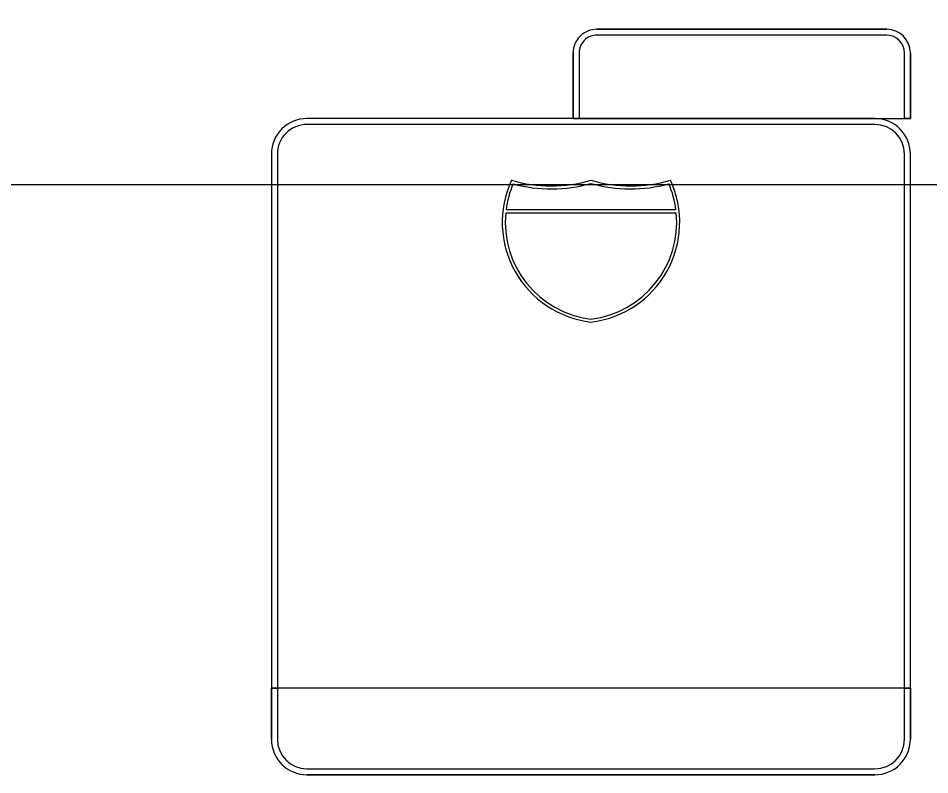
# Model space of a CAD drawing. Extents: x 2193008 to 2198143, y 1236112 to 1237864.
# Drawn here: x 2194693.32 to 2194718.99, y 1237101.41 to 1237122.72 of the extents above; entities that cross this region are included whole.
import ezdxf

# ---------------------------------------------------------------- set-up
doc = ezdxf.new("R2010")
doc.units = 0
doc.layers.add('GSOUTLINE', color=7, linetype='Continuous')
doc.layers.add('M-ROADS', color=7, linetype='Continuous')

msp = doc.modelspace()

# ---------------------------------------------------------------- linework, layer by layer
at = {"layer": 'GSOUTLINE'}
for p, q in [((2194709.612, 1237122.414), (2194717.776, 1237122.414)), ((2194717.776, 1237122.414), (2194709.612, 1237122.414)), ((2194717.776, 1237122.247), (2194709.612, 1237122.247)), ((2194708.945, 1237119.898), (2194708.945, 1237121.747)), ((2194708.945, 1237121.747), (2194708.945, 1237119.898)), ((2194709.112, 1237121.747), (2194709.112, 1237120.065)), ((2194718.276, 1237120.065), (2194718.276, 1237121.747)), ((2194718.442, 1237121.747), (2194718.442, 1237119.898)), ((2194718.442, 1237119.898), (2194718.442, 1237121.747)), ((2194709.112, 1237120.065), (2194709.112, 1237119.898)), ((2194718.276, 1237119.898), (2194718.276, 1237120.065)), ((2194717.442, 1237119.898), (2194701.447, 1237119.898)), ((2194717.442, 1237119.732), (2194701.447, 1237119.732)), ((2194709.112, 1237119.898), (2194708.945, 1237119.898)), ((2194708.945, 1237119.898), (2194718.442, 1237119.898)), ((2194718.442, 1237119.898), (2194718.276, 1237119.898)), ((2194700.448, 1237118.899), (2194700.448, 1237102.407)), ((2194700.614, 1237118.899), (2194700.614, 1237102.407)), ((2194718.276, 1237102.407), (2194718.276, 1237118.899)), ((2194718.442, 1237102.407), (2194718.442, 1237118.899)), ((2194700.448, 1237102.407), (2194700.448, 1237103.848)), ((2194700.448, 1237103.848), (2194700.614, 1237103.848)), ((2194718.442, 1237103.848), (2194700.448, 1237103.848)), ((2194700.448, 1237103.848), (2194700.448, 1237102.407)), ((2194700.614, 1237103.848), (2194700.614, 1237103.681)), ((2194718.276, 1237103.681), (2194718.276, 1237103.848)), ((2194718.276, 1237103.848), (2194718.442, 1237103.848)), ((2194718.442, 1237103.848), (2194718.442, 1237102.407)), ((2194718.442, 1237102.407), (2194718.442, 1237103.848)), ((2194700.614, 1237103.681), (2194700.614, 1237102.407)), ((2194718.276, 1237102.407), (2194718.276, 1237103.681)), ((2194701.447, 1237101.574), (2194717.442, 1237101.574)), ((2194701.447, 1237101.574), (2194717.442, 1237101.574)), ((2194701.447, 1237101.407), (2194717.442, 1237101.407)), ((2194717.442, 1237101.407), (2194701.447, 1237101.407)), ((2194701.447, 1237101.407), (2194717.442, 1237101.407))]:
    msp.add_line(p, q, dxfattribs=at)
for points in [[(2194707.044, 1237117.243), (2194711.85, 1237117.243)], [(2194711.84, 1237117.326), (2194707.054, 1237117.326)]]:
    msp.add_lwpolyline(points, dxfattribs=at)
for centre, major_axis, start_param, end_param in [((2194709.612, 1237121.747), (0.666, 0), 1.570796, 3.141593), ((2194709.612, 1237121.747), (0.666, 0), 1.570796, 3.141593), ((2194717.776, 1237121.747), (0.666, 0), 0, 1.570796), ((2194717.776, 1237121.747), (0.666, 0), 0, 1.570796), ((2194709.612, 1237121.747), (0.5, 0), 1.570796, 3.141593), ((2194717.776, 1237121.747), (0.5, 0), 0, 1.570796), ((2194701.447, 1237118.899), (1, 0), 1.570796, 3.141593), ((2194701.447, 1237118.899), (0.833, 0), 1.570796, 3.141593), ((2194717.442, 1237118.899), (1, 0), 0, 1.570796), ((2194717.442, 1237118.899), (0.833, 0), 0, 1.570796), ((2194709.78, 1237116.974), (2.832, 0), 2.709569, 4.594469), ((2194708.327, 1237121.997), (3.999, 0), 4.428637, 4.996141), ((2194710.566, 1237121.997), (3.999, 0), 4.428637, 4.996141), ((2194709.114, 1237116.974), (2.832, 0), 4.830309, 6.715209), ((2194709.78, 1237116.974), (2.749, 0), 2.735396, 3.01287), ((2194708.327, 1237121.997), (4.082, 0), 4.446475, 4.990194), ((2194710.566, 1237121.997), (4.082, 0), 4.434584, 4.978303), ((2194709.114, 1237116.974), (2.749, 0), 0.128722, 0.406196), ((2194709.78, 1237116.974), (2.749, 0), 3.043371, 4.590878), ((2194709.114, 1237116.974), (2.749, 0), 4.8339, 6.381407), ((2194701.447, 1237102.407), (1, 0), 3.141593, 4.712389), ((2194701.447, 1237102.407), (1, 0), 3.141593, 4.712389), ((2194701.447, 1237102.407), (1, 0), 3.141593, 4.712389), ((2194701.447, 1237102.407), (0.833, 0), 3.141593, 4.712389), ((2194701.447, 1237102.407), (0.833, 0), 3.141593, 4.712389), ((2194717.442, 1237102.407), (1, 0), 4.712389, 6.283185), ((2194717.442, 1237102.407), (0.833, 0), 4.712389, 6.283185), ((2194717.442, 1237102.407), (1, 0), 4.712389, 6.283185), ((2194717.442, 1237102.407), (0.833, 0), 4.712389, 6.283185), ((2194717.442, 1237102.407), (1, 0), 4.712389, 6.283185)]:
    msp.add_ellipse(centre, major_axis=major_axis, ratio=0.999829, start_param=start_param, end_param=end_param, dxfattribs=at)
at = {"layer": 'M-ROADS'}
msp.add_lwpolyline([(2194512.691, 1237118.036), (2194852.691, 1237118.036), (2194852.691, 1237338.036), (2194512.691, 1237338.036)], close=True, dxfattribs=at)

doc.saveas('drawing.dxf')
